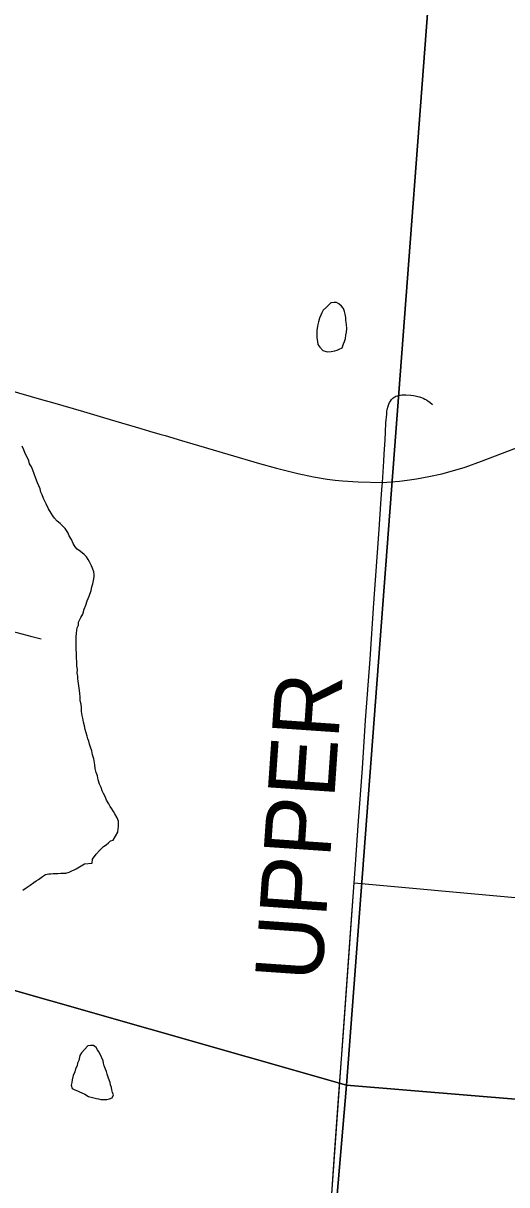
# Model space of a CAD drawing. Extents: x 1410790 to 1770854, y 448063 to 770588.
# Drawn here: x 1525089 to 1527258, y 603957 to 609171 of the extents above; entities that cross this region are included whole.
import ezdxf

# ---------------------------------------------------------------- set-up
doc = ezdxf.new("R2010")
doc.units = 0
for name, color, linetype in [('GM_X_Corporation', 7, 'Continuous'), ('GM_X_County_Road', 7, 'Continuous'), ('GM_X_County_Road_Text', 7, 'Continuous'), ('GM_X_Minor_Lake', 7, 'Continuous'), ('GM_X_Minor_River', 7, 'Continuous'), ('GM_X_Section', 7, 'Continuous'), ('GM_X_Township_Road', 7, 'Continuous'), ('GM_X_Township_Subdivision', 7, 'Continuous')]:
    doc.layers.add(name, color=color, linetype=linetype)

msp = doc.modelspace()

# ---------------------------------------------------------------- linework, layer by layer
at = {"layer": 'GM_X_Corporation'}
msp.add_lwpolyline([(1526460.7, 603747.1), (1526555.9, 605066.5), (1526573.8, 605312), (1529363.1, 605058.4), (1529301.2, 604123.5), (1528835.3, 604161.4), (1528690.1, 602514.3)], dxfattribs=at)
at = {"layer": 'GM_X_County_Road'}
for points in [[(1524668.9, 607626.9), (1524870.8, 607569.4), (1524955.7, 607544.5), (1525021.9, 607525), (1525170.1, 607482.4), (1525220.5, 607467.9), (1525359.2, 607427.8), (1525478.7, 607392.7), (1525617.1, 607351.4), (1525654.9, 607340.3), (1525702.1, 607326.6), (1525726.2, 607319.5)], [(1525726.2, 607319.5), (1525799.6, 607297.7), (1525875.1, 607275.1), (1526007.2, 607236.1), (1526148.9, 607194.4), (1526224.9, 607173.3), (1526320.6, 607149.5), (1526391.3, 607134.4), (1526453, 607123.6), (1526488.9, 607119.2), (1526521.7, 607116.1), (1526590.7, 607112.3), (1526700.2, 607109.1)], [(1526700.2, 607109.1), (1526738.7, 607112), (1526777.5, 607115.7), (1526810.9, 607119.7), (1526853.4, 607125.7), (1526908.4, 607135.6), (1526966.3, 607148.3), (1527014, 607161), (1527070.7, 607178.3), (1527145.1, 607204.6), (1527289.1, 607259.9), (1527351.2, 607284.7)], [(1526573.8, 605312), (1526579.3, 605394.7), (1526592.5, 605591), (1526610.5, 605826.2), (1526624.6, 606042.1), (1526645.3, 606316.5), (1526662.1, 606568.2), (1526685.6, 606898.3), (1526693.8, 607013), (1526697.4, 607077.7), (1526700.2, 607109.1)], [(1526503.9, 604343.9), (1526524, 604620.5), (1526546.9, 604934.6), (1526562.7, 605167.1), (1526573.8, 605312)], [(1526345, 602107.7), (1526348.2, 602180.5), (1526359.9, 602337.5), (1526371.5, 602514.3), (1526380.7, 602651.7), (1526385.3, 602723.8), (1526394.9, 602857.9), (1526407, 603034.8), (1526415.9, 603136), (1526423.4, 603240.7), (1526433.5, 603384.6), (1526460.7, 603747.1), (1526471.6, 603894.1), (1526483.8, 604070.8), (1526497.8, 604260.6), (1526503.9, 604343.9)]]:
    msp.add_lwpolyline(points, dxfattribs=at)
at = {"layer": 'GM_X_Minor_Lake'}
for points in [[(1526469.5, 607915.8), (1526449, 607896.2), (1526434.7, 607882.5), (1526428.4, 607870.6), (1526424.1, 607860.7), (1526417.8, 607846.8), (1526413.4, 607830.9), (1526411.2, 607818.9), (1526408.9, 607808.9), (1526406.6, 607792.9), (1526406.4, 607782.9), (1526406.1, 607772.9), (1526405.8, 607758.8), (1526409.5, 607742.7), (1526411.1, 607728.6), (1526418.9, 607716.4), (1526432.6, 607702), (1526452.5, 607695.5), (1526470.5, 607697.1), (1526486.7, 607700.8), (1526496.7, 607702.5), (1526506.9, 607708.3), (1526519, 607714), (1526525.4, 607731.9), (1526529.7, 607741.8), (1526534, 607755.8), (1526536.3, 607769.8), (1526538.6, 607783.7), (1526541, 607799.7), (1526539.4, 607817.8), (1526537.6, 607827.9), (1526535.9, 607840), (1526536.1, 607850), (1526532.4, 607864.1), (1526530.7, 607876.2), (1526525, 607890.4), (1526517.2, 607900.6), (1526505.4, 607910.9), (1526493.5, 607917.2), (1526483.5, 607917.4), (1526471.5, 607915.7), (1526469.5, 607915.8)], [(1525378.5, 604580.6), (1525349.7, 604549.2), (1525343.4, 604537.3), (1525338.9, 604515.4), (1525332.6, 604503.5), (1525330.4, 604491.5), (1525324, 604477.6), (1525319.7, 604463.7), (1525313.3, 604447.8), (1525308.9, 604427.8), (1525306.6, 604415.9), (1525304.3, 604403.9), (1525308, 604389.8), (1525319.9, 604383.4), (1525331.8, 604379.1), (1525341.8, 604374.9), (1525351.7, 604370.6), (1525365.6, 604364.3), (1525381.4, 604353.9), (1525399.3, 604349.4), (1525417.2, 604345), (1525427.2, 604342.8), (1525437.2, 604340.5), (1525449.2, 604340.2), (1525463.2, 604339.9), (1525475.3, 604343.6), (1525487.4, 604347.3), (1525493.7, 604361.2), (1525490, 604371.3), (1525486.2, 604383.4), (1525484.4, 604393.5), (1525480.7, 604405.6), (1525478.9, 604415.7), (1525471.4, 604436), (1525465.8, 604454.1), (1525462, 604466.3), (1525458.3, 604476.4), (1525452.6, 604490.6), (1525448.8, 604502.7), (1525447.1, 604512.8), (1525433.7, 604543.2), (1525427.9, 604553.3), (1525422.1, 604563.5), (1525416.4, 604573.7), (1525404.5, 604582), (1525390.5, 604582.3), (1525380.5, 604580.5), (1525378.5, 604580.6)]]:
    msp.add_lwpolyline(points, dxfattribs=at)
at = {"layer": 'GM_X_Minor_River'}
for points in [[(1525425.3, 605774), (1525421.5, 605792), (1525415.6, 605808.2), (1525411.8, 605826.2), (1525409.9, 605842.3), (1525406.2, 605868.4), (1525400.3, 605886.5), (1525396.5, 605904.6), (1525390.6, 605920.7), (1525386.7, 605934.8), (1525382.8, 605948.9), (1525378.9, 605958.9), (1525375, 605971), (1525371.1, 605985.1), (1525367.3, 606001.2), (1525363.4, 606017.3), (1525359.6, 606033.3), (1525355.7, 606051.4), (1525353.8, 606063.5), (1525350, 606081.6), (1525350.1, 606097.6), (1525348.3, 606113.7), (1525344.4, 606129.8), (1525344.5, 606147.8), (1525342.7, 606161.9), (1525340.8, 606175.9), (1525335.2, 606218.1), (1525333.3, 606230.1), (1525333.4, 606240.2), (1525331.5, 606254.2), (1525331.6, 606270.3), (1525329.8, 606284.3), (1525329.9, 606298.4), (1525328.1, 606328.5), (1525328.3, 606344.5), (1525326.4, 606358.6), (1525326.6, 606384.6), (1525326.8, 606404.7), (1525326.9, 606416.7), (1525327.1, 606432.8), (1525329.2, 606444.8), (1525331.3, 606456.8), (1525337.4, 606468.8), (1525337.5, 606482.8), (1525347.7, 606502.7), (1525355.9, 606518.7), (1525362.1, 606540.7), (1525370.2, 606558.7), (1525376.4, 606578.7), (1525384.6, 606598.6), (1525392.9, 606624.6), (1525397, 606640.6), (1525401.1, 606654.6), (1525405.3, 606676.6), (1525407.4, 606686.6), (1525407.5, 606696.7), (1525405.6, 606708.7), (1525401.7, 606720.8), (1525395.8, 606734.9), (1525386, 606753), (1525380.1, 606763.1), (1525372.2, 606775.2), (1525362.3, 606785.4), (1525346.4, 606799.6), (1525330.4, 606809.8), (1525322.5, 606819.9), (1525312.6, 606836), (1525304.8, 606854.1), (1525294.9, 606870.3), (1525289, 606884.4), (1525277.2, 606902.6), (1525265.3, 606914.7), (1525255.3, 606924.8), (1525241.4, 606935), (1525229.5, 606949.2), (1525221.6, 606959.3), (1525213.7, 606971.4), (1525201.9, 606991.6), (1525192.1, 607013.7), (1525180.2, 607037.9), (1525174.4, 607054), (1525168.5, 607066.1), (1525164.6, 607080.2), (1525158.7, 607094.3), (1525152.8, 607108.4), (1525145, 607126.5), (1525137.2, 607148.7), (1525131.3, 607164.8), (1525125.4, 607178.9), (1525117.5, 607193), (1525113.7, 607207.1), (1525105.8, 607223.2), (1525097.9, 607239.3), (1525092.1, 607255.4), (1525084.2, 607271.6)], [(1525086.5, 605280.1), (1525102.6, 605290), (1525120.7, 605301.8), (1525136.8, 605313.7), (1525146.9, 605321.6), (1525157, 605327.5), (1525175.1, 605341.4), (1525189.2, 605349.2), (1525203.3, 605353.1), (1525213.3, 605353), (1525223.3, 605354.9), (1525243.4, 605354.7), (1525257.4, 605356.5), (1525279.4, 605356.3), (1525295.5, 605360.2), (1525325.7, 605375.9), (1525363.9, 605397.6), (1525398, 605401.2), (1525400.1, 605419.3), (1525416.4, 605441.2), (1525432.5, 605459), (1525448.7, 605474.9), (1525460.8, 605482.8), (1525470.9, 605492.7), (1525481, 605500.7), (1525493, 605504.5), (1525513.4, 605540.4), (1525515.5, 605554.4), (1525515.6, 605564.5), (1525515.7, 605576.5), (1525515.8, 605588.5), (1525510, 605604.6), (1525500.1, 605622.8), (1525494.2, 605632.9), (1525486.3, 605645), (1525478.4, 605655.1), (1525472.5, 605667.2), (1525462.6, 605683.3), (1525456.7, 605699.4), (1525448.8, 605713.5), (1525442.9, 605725.7), (1525439.1, 605739.7), (1525431.2, 605755.8), (1525425.3, 605774)]]:
    msp.add_lwpolyline(points, dxfattribs=at)
at = {"layer": 'GM_X_Section'}
for points in [[(1526943.5, 609749.7), (1526539, 604404.1), (1521242.6, 605915.5), (1521677.3, 611270.6)], [(1532279.5, 609375.3), (1531843.9, 603964.4), (1526539, 604404.1), (1526943.5, 609749.7)], [(1521242.6, 605915.5), (1526539, 604404.1), (1526072.4, 598935.7), (1520763, 600617.2)], [(1526539, 604404.1), (1531843.9, 603964.4), (1531817.6, 603600.9), (1531425.6, 598513.1), (1526072.4, 598935.7)]]:
    msp.add_lwpolyline(points, close=True, dxfattribs=at)
at = {"layer": 'GM_X_Township_Road'}
msp.add_lwpolyline([(1526700.2, 607109.1), (1526706.6, 607205.7), (1526708.4, 607236.5), (1526712.5, 607300.5), (1526714, 607335.6), (1526716.2, 607377.2), (1526719.4, 607416.3), (1526720.6, 607427.2), (1526722, 607437.3), (1526725.5, 607452.3), (1526728.3, 607460.1), (1526732.2, 607468.4), (1526735.8, 607474.4), (1526741.5, 607482), (1526746.6, 607487.2), (1526751.2, 607490.9), (1526755.5, 607493.7), (1526760.6, 607496.5), (1526767.1, 607498.7), (1526773.3, 607500.2), (1526780.9, 607501.6), (1526787.4, 607502.3), (1526798.3, 607502.8), (1526804.8, 607502.6), (1526827, 607501.4), (1526839.4, 607499.7), (1526847.8, 607498.2), (1526859.1, 607495.6), (1526867.2, 607493.2), (1526874.8, 607490.6), (1526883.4, 607487), (1526891.1, 607483.2), (1526897.4, 607479.7), (1526905.8, 607474.4), (1526912.4, 607469.5), (1526924.7, 607459.6)], dxfattribs=at)
at = {"layer": 'GM_X_Township_Subdivision'}
msp.add_lwpolyline([(1525003.3, 606449.9), (1525021.7, 606445.2), (1525060.4, 606435.3), (1525127.2, 606417.5), (1525168.7, 606407.4)], dxfattribs=at)

# ---------------------------------------------------------------- texts
at = {"layer": 'GM_X_County_Road_Text'}
msp.add_text('UPPER', height=300, rotation=86.0549, dxfattribs=at).set_placement((1526427.3, 604864.8))

doc.saveas('drawing.dxf')
